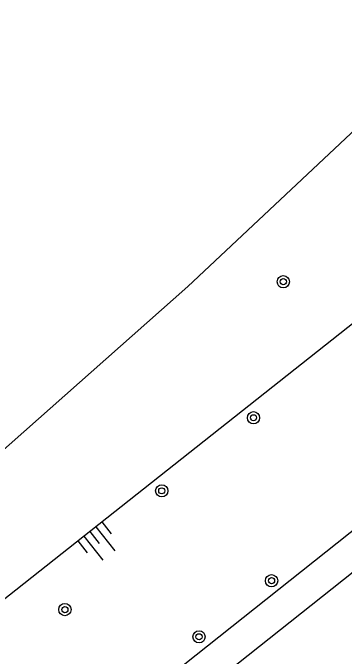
# Model space of a CAD drawing. Extents: x 136000 to 138005, y 398500 to 400500.
# Drawn here: x 137371.4 to 137393.02, y 399263.74 to 399305.67 of the extents above; entities that cross this region are included whole.
import ezdxf

# ---------------------------------------------------------------- set-up
doc = ezdxf.new("R2010")
doc.units = 0
for name, color, linetype in [('gg-afsc-hekwerk', 7, 'Continuous'), ('gg-knt-BGT kruinlijn', 7, 'Continuous'), ('gg-knt-verharding', 7, 'Continuous'), ('gg-kntw-bovenkant insteek waterloop', 7, 'Continuous'), ('gt-symb-boom', 7, 'Continuous'), ('gt-symb-talud symbool', 7, 'Continuous')]:
    doc.layers.add(name, color=color, linetype=linetype)

# ---------------------------------------------------------------- blocks, each defined once
blk = doc.blocks.new('gt0-BOOM')
at = {"layer": 'gt-symb-boom'}
for radius in [0.4, 0.2]:
    blk.add_circle((0, 0), radius, dxfattribs=at)
blk = doc.blocks.new('gt0-TALUD_1')
at = {"layer": 'gt-symb-talud symbool'}
for p, q in [((-1, -1), (-1, 0)), ((-0.5, -2), (-0.5, 0)), ((0, -1), (0, 0)), ((0.5, -2), (0.5, 0)), ((1, -1), (1, 0))]:
    blk.add_line(p, q, dxfattribs=at)

msp = doc.modelspace()

# ---------------------------------------------------------------- linework, layer by layer
at = {"layer": 'gg-afsc-hekwerk'}
msp.add_lwpolyline([(137281.495, 399182.998), (137410.327, 399285.22), (137416.265, 399290.065)], dxfattribs=at)
at = {"layer": 'gg-knt-BGT kruinlijn'}
msp.add_lwpolyline([(137411.383, 399299.48), (137338.259, 399241.7), (137299.497, 399210.577), (137290.647, 399205.289), (137279.27, 399201.805), (137263.329, 399199.559), (137255.3, 399196.578)], dxfattribs=at)
at = {"layer": 'gg-knt-verharding'}
msp.add_lwpolyline([(137417.76, 399288.359), (137381.285, 399259.428), (137332.678, 399220.798), (137313.958, 399205.953)], dxfattribs=at)
at = {"layer": 'gg-kntw-bovenkant insteek waterloop'}
msp.add_lwpolyline([(137346.945, 399258.874), (137364.065, 399271.258), (137382.82, 399287.836), (137396.646, 399300.812), (137397.268, 399307.333), (137396.315, 399314.469), (137391.622, 399325.431), (137379.723, 399347.806), (137365.104, 399376.341), (137353.008, 399398.855), (137344.227, 399409.081), (137335.413, 399414.749), (137330.391, 399416.832), (137324.12, 399415.19), (137310.253, 399409.743), (137296.554, 399404.06), (137288.703, 399402.221), (137274.925, 399396.217)], dxfattribs=at)

# ---------------------------------------------------------------- block references
at = {"layer": 'gt-symb-boom'}
for p in [(137389.05, 399288.149), (137387.104, 399279.277), (137381.12, 399274.516), (137388.284, 399268.658), (137374.8, 399266.771), (137383.548, 399265)]:
    msp.add_blockref('gt0-BOOM', p, dxfattribs=at)
at = {"layer": 'gt-symb-talud symbool', "xscale": 1.0003124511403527, "yscale": 1.0003124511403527, "rotation": 38.3019938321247}
msp.add_blockref('gt0-TALUD_1', (137376.44, 399271.869), dxfattribs=at)

doc.saveas('drawing.dxf')
